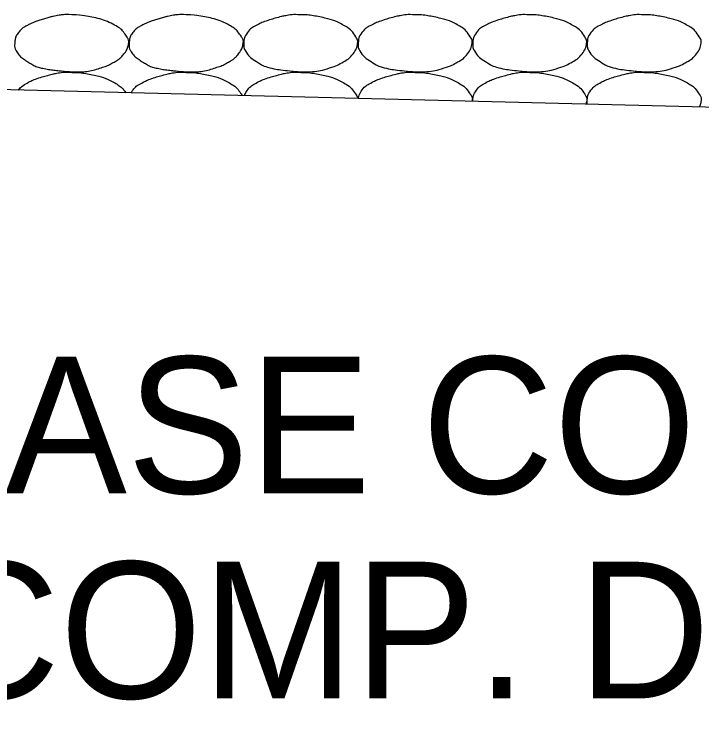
# Model space of a CAD drawing. Extents: x 1671357 to 13005564, y 567358 to 14261451.
# Drawn here: x 12758457.773 to 12758460.787, y 14259924.751 to 14259927.935 of the extents above; entities that cross this region are included whole.
import ezdxf

# ---------------------------------------------------------------- set-up
doc = ezdxf.new("R2010")
doc.units = 0
doc.layers.add('Default', color=7, linetype='Continuous')
doc.layers.add('R_Draft', color=7, linetype='Continuous')

msp = doc.modelspace()

# ---------------------------------------------------------------- linework, layer by layer
at = {"layer": 'Default'}
msp.add_line((12758474.8551, 14259927.1769), (12758456.7618, 14259927.6286), dxfattribs=at)
at = {"layer": 'R_Draft'}
for points in [[(12758458.0235, 14259927.9331), (12758458.0528, 14259927.9335), (12758458.0822, 14259927.9291), (12758458.1115, 14259927.9231), (12758458.1473, 14259927.9158), (12758458.1803, 14259927.9049), (12758458.2135, 14259927.8871), (12758458.2357, 14259927.8752), (12758458.2509, 14259927.8591), (12758458.2656, 14259927.8371), (12758458.2719, 14259927.8276), (12758458.2753, 14259927.8167), (12758458.2736, 14259927.8071), (12758458.2702, 14259927.7883), (12758458.2604, 14259927.7696), (12758458.2456, 14259927.7531), (12758458.2362, 14259927.7426), (12758458.2269, 14259927.7355), (12758458.2155, 14259927.7291), (12758458.1954, 14259927.7176), (12758458.1755, 14259927.708), (12758458.1535, 14259927.7011), (12758458.1251, 14259927.6921), (12758458.0968, 14259927.6849), (12758458.0675, 14259927.6831), (12758458.0529, 14259927.6822), (12758458.0382, 14259927.6821), (12758458.0235, 14259927.6831), (12758458.0015, 14259927.6845), (12758457.9795, 14259927.6867), (12758457.9575, 14259927.6891), (12758457.9333, 14259927.6917), (12758457.9094, 14259927.6955), (12758457.8855, 14259927.7011), (12758457.8659, 14259927.7056), (12758457.849, 14259927.7161), (12758457.8315, 14259927.7271), (12758457.8116, 14259927.7395), (12758457.7955, 14259927.7516), (12758457.7815, 14259927.7731), (12758457.7743, 14259927.7841), (12758457.7729, 14259927.7959), (12758457.7735, 14259927.8071), (12758457.7744, 14259927.8233), (12758457.7779, 14259927.8396), (12758457.7895, 14259927.8551), (12758457.8013, 14259927.8707), (12758457.8141, 14259927.8791), (12758457.8295, 14259927.8871), (12758457.8427, 14259927.8939), (12758457.8556, 14259927.9004), (12758457.8695, 14259927.9051), (12758457.8894, 14259927.9118), (12758457.9092, 14259927.9178), (12758457.9295, 14259927.9231), (12758457.9421, 14259927.9264), (12758457.9547, 14259927.9291), (12758457.9675, 14259927.9311), (12758457.9861, 14259927.934), (12758458.005, 14259927.9347), (12758458.0235, 14259927.9331)], [(12758458.5259, 14259927.9331), (12758458.5552, 14259927.9335), (12758458.5846, 14259927.9291), (12758458.614, 14259927.9231), (12758458.6498, 14259927.9158), (12758458.6828, 14259927.9049), (12758458.716, 14259927.8871), (12758458.7381, 14259927.8752), (12758458.7533, 14259927.8591), (12758458.768, 14259927.8371), (12758458.7743, 14259927.8276), (12758458.7777, 14259927.8167), (12758458.776, 14259927.8071), (12758458.7726, 14259927.7883), (12758458.7628, 14259927.7696), (12758458.748, 14259927.7531), (12758458.7386, 14259927.7426), (12758458.7293, 14259927.7355), (12758458.718, 14259927.7291), (12758458.6978, 14259927.7176), (12758458.6779, 14259927.708), (12758458.656, 14259927.7011), (12758458.6276, 14259927.6921), (12758458.5992, 14259927.6849), (12758458.57, 14259927.6831), (12758458.5553, 14259927.6822), (12758458.5406, 14259927.6821), (12758458.5259, 14259927.6831), (12758458.5039, 14259927.6845), (12758458.4819, 14259927.6867), (12758458.4599, 14259927.6891), (12758458.4357, 14259927.6917), (12758458.4118, 14259927.6955), (12758458.3879, 14259927.7011), (12758458.3683, 14259927.7056), (12758458.3515, 14259927.7161), (12758458.3339, 14259927.7271), (12758458.3141, 14259927.7395), (12758458.2979, 14259927.7516), (12758458.2839, 14259927.7731), (12758458.2767, 14259927.7841), (12758458.2753, 14259927.7959), (12758458.2759, 14259927.8071), (12758458.2769, 14259927.8233), (12758458.2803, 14259927.8396), (12758458.2919, 14259927.8551), (12758458.3037, 14259927.8707), (12758458.3166, 14259927.8791), (12758458.3319, 14259927.8871), (12758458.3451, 14259927.8939), (12758458.358, 14259927.9004), (12758458.3719, 14259927.9051), (12758458.3918, 14259927.9118), (12758458.4116, 14259927.9178), (12758458.4319, 14259927.9231), (12758458.4445, 14259927.9264), (12758458.4571, 14259927.9291), (12758458.4699, 14259927.9311), (12758458.4885, 14259927.934), (12758458.5074, 14259927.9347), (12758458.5259, 14259927.9331)], [(12758459.0284, 14259927.9331), (12758459.0577, 14259927.9335), (12758459.0871, 14259927.9291), (12758459.1522, 14259927.9158), (12758459.1852, 14259927.9049), (12758459.2405, 14259927.8752), (12758459.2557, 14259927.8591), (12758459.2767, 14259927.8276), (12758459.2801, 14259927.8167), (12758459.275, 14259927.7883), (12758459.2652, 14259927.7696), (12758459.241, 14259927.7426), (12758459.2318, 14259927.7355), (12758459.2002, 14259927.7176), (12758459.1804, 14259927.708), (12758459.13, 14259927.6921), (12758459.1016, 14259927.6849), (12758459.0577, 14259927.6822), (12758459.043, 14259927.6821), (12758459.0063, 14259927.6845), (12758458.9844, 14259927.6867), (12758458.9381, 14259927.6917), (12758458.9142, 14259927.6955), (12758458.8707, 14259927.7056), (12758458.8539, 14259927.7161), (12758458.8165, 14259927.7395), (12758458.8003, 14259927.7516), (12758458.7791, 14259927.7841), (12758458.7777, 14259927.7959), (12758458.7793, 14259927.8233), (12758458.7827, 14259927.8396), (12758458.8061, 14259927.8707), (12758458.819, 14259927.8791), (12758458.8475, 14259927.8939), (12758458.8604, 14259927.9004), (12758458.8942, 14259927.9118), (12758458.9141, 14259927.9178), (12758458.9469, 14259927.9264), (12758458.9595, 14259927.9291), (12758458.9909, 14259927.934), (12758459.0098, 14259927.9347), (12758459.0284, 14259927.9331)], [(12758459.5308, 14259927.9331), (12758459.5601, 14259927.9335), (12758459.5895, 14259927.9291), (12758459.6546, 14259927.9158), (12758459.6876, 14259927.9049), (12758459.743, 14259927.8752), (12758459.7581, 14259927.8591), (12758459.7791, 14259927.8276), (12758459.7825, 14259927.8167), (12758459.7774, 14259927.7883), (12758459.7676, 14259927.7696), (12758459.7434, 14259927.7426), (12758459.7342, 14259927.7355), (12758459.7026, 14259927.7176), (12758459.6828, 14259927.708), (12758459.6324, 14259927.6921), (12758459.604, 14259927.6849), (12758459.5601, 14259927.6822), (12758459.5454, 14259927.6821), (12758459.5088, 14259927.6845), (12758459.4868, 14259927.6867), (12758459.4406, 14259927.6917), (12758459.4167, 14259927.6955), (12758459.3732, 14259927.7056), (12758459.3563, 14259927.7161), (12758459.3189, 14259927.7395), (12758459.3028, 14259927.7516), (12758459.2816, 14259927.7841), (12758459.2801, 14259927.7959), (12758459.2817, 14259927.8233), (12758459.2851, 14259927.8396), (12758459.3086, 14259927.8707), (12758459.3214, 14259927.8791), (12758459.3499, 14259927.8939), (12758459.3629, 14259927.9004), (12758459.3966, 14259927.9118), (12758459.4165, 14259927.9178), (12758459.4494, 14259927.9264), (12758459.4619, 14259927.9291), (12758459.4933, 14259927.934), (12758459.5122, 14259927.9347), (12758459.5308, 14259927.9331)], [(12758460.0332, 14259927.9331), (12758460.0625, 14259927.9335), (12758460.0919, 14259927.9291), (12758460.157, 14259927.9158), (12758460.19, 14259927.9049), (12758460.2454, 14259927.8752), (12758460.2605, 14259927.8591), (12758460.2816, 14259927.8276), (12758460.285, 14259927.8167), (12758460.2798, 14259927.7883), (12758460.2701, 14259927.7696), (12758460.2459, 14259927.7426), (12758460.2366, 14259927.7355), (12758460.2051, 14259927.7176), (12758460.1852, 14259927.708), (12758460.1348, 14259927.6921), (12758460.1065, 14259927.6849), (12758460.0626, 14259927.6822), (12758460.0478, 14259927.6821), (12758460.0112, 14259927.6845), (12758459.9892, 14259927.6867), (12758459.943, 14259927.6917), (12758459.9191, 14259927.6955), (12758459.8756, 14259927.7056), (12758459.8587, 14259927.7161), (12758459.8213, 14259927.7395), (12758459.8052, 14259927.7516), (12758459.784, 14259927.7841), (12758459.7825, 14259927.7959), (12758459.7841, 14259927.8233), (12758459.7875, 14259927.8396), (12758459.811, 14259927.8707), (12758459.8238, 14259927.8791), (12758459.8523, 14259927.8939), (12758459.8653, 14259927.9004), (12758459.8991, 14259927.9118), (12758459.9189, 14259927.9178), (12758459.9518, 14259927.9264), (12758459.9644, 14259927.9291), (12758459.9957, 14259927.934), (12758460.0146, 14259927.9347), (12758460.0332, 14259927.9331)], [(12758460.5356, 14259927.9331), (12758460.5649, 14259927.9335), (12758460.5943, 14259927.9291), (12758460.6594, 14259927.9158), (12758460.6924, 14259927.9049), (12758460.7478, 14259927.8752), (12758460.7629, 14259927.8591), (12758460.784, 14259927.8276), (12758460.7874, 14259927.8167), (12758460.7823, 14259927.7883), (12758460.7725, 14259927.7696), (12758460.7483, 14259927.7426), (12758460.739, 14259927.7355), (12758460.7075, 14259927.7176), (12758460.6876, 14259927.708), (12758460.6372, 14259927.6921), (12758460.6089, 14259927.6849), (12758460.565, 14259927.6822), (12758460.5502, 14259927.6821), (12758460.5136, 14259927.6845), (12758460.4916, 14259927.6867), (12758460.4454, 14259927.6917), (12758460.4215, 14259927.6955), (12758460.378, 14259927.7056), (12758460.3611, 14259927.7161), (12758460.3237, 14259927.7395), (12758460.3076, 14259927.7516), (12758460.2864, 14259927.7841), (12758460.285, 14259927.7959), (12758460.2865, 14259927.8233), (12758460.2899, 14259927.8396), (12758460.3134, 14259927.8707), (12758460.3262, 14259927.8791), (12758460.3548, 14259927.8939), (12758460.3677, 14259927.9004), (12758460.4015, 14259927.9118), (12758460.4213, 14259927.9178), (12758460.4542, 14259927.9264), (12758460.4668, 14259927.9291), (12758460.4981, 14259927.934), (12758460.5171, 14259927.9347), (12758460.5356, 14259927.9331)], [(12758457.7898, 14259927.6029), (12758457.8015, 14259927.6183), (12758457.8143, 14259927.6265), (12758457.8427, 14259927.6413), (12758457.8556, 14259927.6478), (12758457.8894, 14259927.6592), (12758457.9092, 14259927.6652), (12758457.9421, 14259927.6738), (12758457.9547, 14259927.6765), (12758457.9861, 14259927.6814), (12758458.005, 14259927.6821), (12758458.0235, 14259927.6805)], [(12758458.0235, 14259927.6805), (12758458.0528, 14259927.6809), (12758458.0822, 14259927.6765), (12758458.1473, 14259927.6632), (12758458.1803, 14259927.6523), (12758458.2334, 14259927.6238), (12758458.2476, 14259927.6098), (12758458.261, 14259927.5911)], [(12758458.2845, 14259927.5905), (12758458.2865, 14259927.5946), (12758458.289, 14259927.5986), (12758458.3037, 14259927.6181), (12758458.3166, 14259927.6265), (12758458.3451, 14259927.6413), (12758458.358, 14259927.6478), (12758458.3918, 14259927.6592), (12758458.4116, 14259927.6652), (12758458.4445, 14259927.6738), (12758458.4571, 14259927.6765), (12758458.4885, 14259927.6814), (12758458.5074, 14259927.6821), (12758458.5259, 14259927.6805)], [(12758458.5259, 14259927.6805), (12758458.5552, 14259927.6809), (12758458.5846, 14259927.6765), (12758458.6498, 14259927.6632), (12758458.6828, 14259927.6523), (12758458.7381, 14259927.6226), (12758458.7533, 14259927.6065), (12758458.7693, 14259927.5825), (12758458.7705, 14259927.5805), (12758458.7715, 14259927.5784)], [(12758458.7821, 14259927.5781), (12758458.7846, 14259927.5864), (12758458.7884, 14259927.5946), (12758458.8061, 14259927.6181), (12758458.819, 14259927.6265), (12758458.8475, 14259927.6413), (12758458.8604, 14259927.6478), (12758458.8942, 14259927.6592), (12758458.9141, 14259927.6652), (12758458.9469, 14259927.6738), (12758458.9595, 14259927.6765), (12758458.9909, 14259927.6814), (12758459.0098, 14259927.6821), (12758459.0284, 14259927.6805)], [(12758459.0284, 14259927.6805), (12758459.0577, 14259927.6809), (12758459.0871, 14259927.6765), (12758459.1522, 14259927.6632), (12758459.1852, 14259927.6523), (12758459.2405, 14259927.6226), (12758459.2557, 14259927.6065), (12758459.2743, 14259927.5786), (12758459.2771, 14259927.5721), (12758459.2783, 14259927.5657)], [(12758459.2819, 14259927.5656), (12758459.2837, 14259927.5781), (12758459.2878, 14259927.5906), (12758459.3086, 14259927.6181), (12758459.3214, 14259927.6265), (12758459.3499, 14259927.6413), (12758459.3629, 14259927.6478), (12758459.3966, 14259927.6592), (12758459.4165, 14259927.6652), (12758459.4494, 14259927.6738), (12758459.4619, 14259927.6765), (12758459.4933, 14259927.6814), (12758459.5122, 14259927.6821), (12758459.5308, 14259927.6805)], [(12758459.5308, 14259927.6805), (12758459.5601, 14259927.6809), (12758459.5895, 14259927.6765), (12758459.6546, 14259927.6632), (12758459.6876, 14259927.6523), (12758459.743, 14259927.6226), (12758459.7581, 14259927.6065), (12758459.7791, 14259927.575), (12758459.7825, 14259927.5641), (12758459.7807, 14259927.554), (12758459.7807, 14259927.5536), (12758459.7806, 14259927.5532)], [(12758459.7831, 14259927.5531), (12758459.7831, 14259927.5536), (12758459.7832, 14259927.554), (12758459.7841, 14259927.5707), (12758459.7875, 14259927.587), (12758459.811, 14259927.6181), (12758459.8238, 14259927.6265), (12758459.8523, 14259927.6413), (12758459.8653, 14259927.6478), (12758459.8991, 14259927.6592), (12758459.9189, 14259927.6652), (12758459.9518, 14259927.6738), (12758459.9644, 14259927.6765), (12758459.9957, 14259927.6814), (12758460.0146, 14259927.6821), (12758460.0332, 14259927.6805)], [(12758460.0332, 14259927.6805), (12758460.0625, 14259927.6809), (12758460.0919, 14259927.6765), (12758460.157, 14259927.6632), (12758460.19, 14259927.6523), (12758460.2454, 14259927.6226), (12758460.2605, 14259927.6065), (12758460.2816, 14259927.575), (12758460.285, 14259927.5641), (12758460.2824, 14259927.5499), (12758460.2812, 14259927.5453), (12758460.2796, 14259927.5407)], [(12758460.2861, 14259927.5406), (12758460.2854, 14259927.5452), (12758460.2853, 14259927.5499), (12758460.2865, 14259927.5707), (12758460.2899, 14259927.587), (12758460.3134, 14259927.6181), (12758460.3262, 14259927.6265), (12758460.3548, 14259927.6413), (12758460.3677, 14259927.6478), (12758460.4015, 14259927.6592), (12758460.4213, 14259927.6652), (12758460.4542, 14259927.6738), (12758460.4668, 14259927.6765), (12758460.4981, 14259927.6814), (12758460.5171, 14259927.6821), (12758460.5356, 14259927.6805)], [(12758460.5356, 14259927.6805), (12758460.5649, 14259927.6809), (12758460.5943, 14259927.6765), (12758460.6594, 14259927.6632), (12758460.6924, 14259927.6523), (12758460.7478, 14259927.6226), (12758460.7629, 14259927.6065), (12758460.784, 14259927.575), (12758460.7874, 14259927.5641), (12758460.7841, 14259927.5457), (12758460.7811, 14259927.5369), (12758460.7768, 14259927.5283)]]:
    msp.add_open_spline(points, degree=3, dxfattribs=at)

# ---------------------------------------------------------------- texts
for s, p in [('AGGREGATE BASE COURSE ', (12758451.8898, 14259925.8316)), ('(CLASS 7) - 7" COMP. DEPTH', (12758451.8898, 14259924.9315))]:
    msp.add_text(s, height=0.600057, dxfattribs=at).set_placement(p)

doc.saveas('drawing.dxf')
